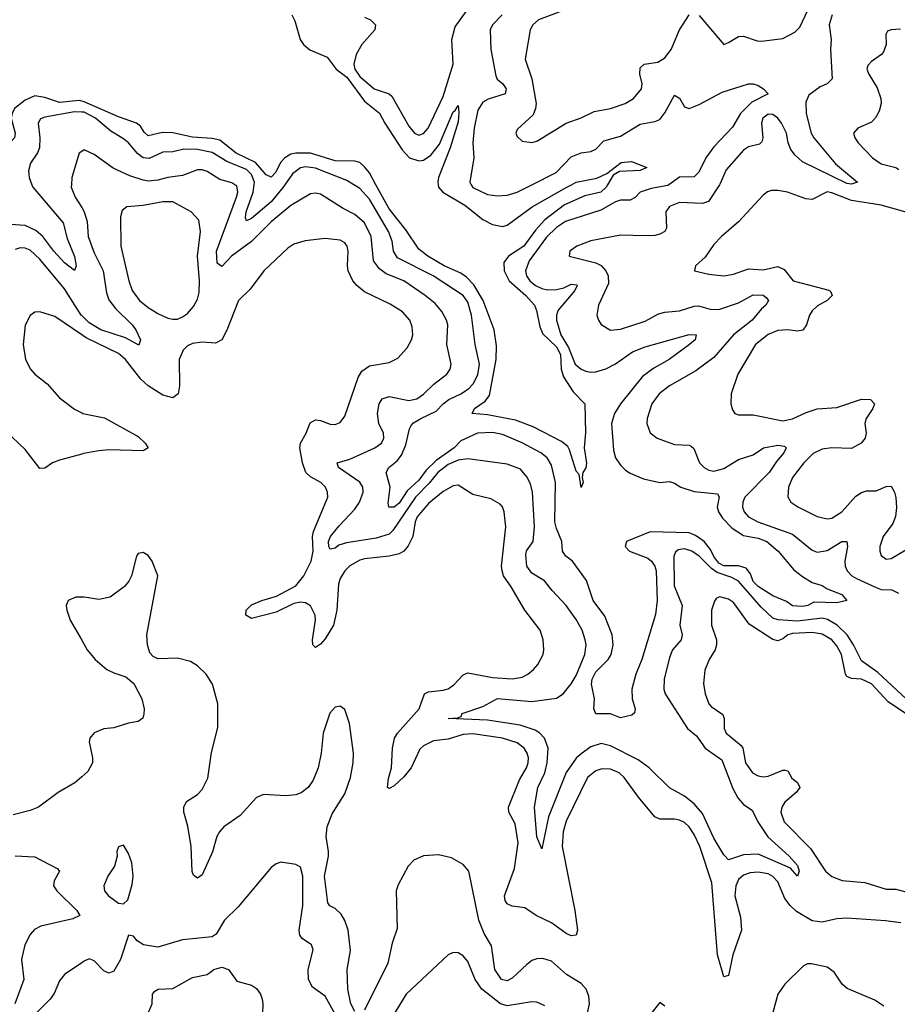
# Model space of a CAD drawing. Header units: inches. Extents: x 1694797 to 1849917, y 907313 to 1017959.
# Tile 729 of 834: x 1799748 to 1803316, y 986668 to 990671. Entities that reach past the tile are written whole.
import ezdxf

# ---------------------------------------------------------------- set-up
doc = ezdxf.new("R2010")
doc.units = ezdxf.units.IN
doc.header["$MEASUREMENT"] = 0
for name, color, linetype in [('B7998', 7, 'Continuous'), ('B7999', 7, 'Continuous'), ('B8908', 7, 'Continuous'), ('B8909', 7, 'Continuous')]:
    doc.layers.add(name, color=color, linetype=linetype)

msp = doc.modelspace()

# ---------------------------------------------------------------- linework, layer by layer
at = {"layer": 'B7998', "color": 5}
for points, elevation in [([(1799797.2, 990000), (1799800.8, 989990), (1799925.1, 989845.1), (1799940.8, 989780.8), (1799971.2, 989708.8), (1799977.8, 989670), (1799970, 989651.5), (1799930, 989682.8), (1799887.1, 989730), (1799842, 989790), (1799813.7, 989813.8), (1799770, 989834.2), (1799710, 989838.4), (1799670, 989825.2), (1799640.9, 989799), (1799543.6, 989676.4), (1799530, 989622), (1799522.6, 989642.6), (1799510, 989657), (1799508.1, 989670), (1799510, 989699.5), (1799525, 989750), (1799526.1, 989790), (1799463.9, 990000)], 640), ([(1799958.2, 990000), (1799957.6, 989990), (1799973.8, 989950), (1800000, 989907.5)], 660), ([(1800000, 989468.4), (1799998.3, 989470), (1799930, 989576.3), (1799830, 989697.2), (1799790, 989734.5), (1799770, 989742), (1799750, 989742.9), (1799730, 989737)], 660), ([(1800000, 989389.7), (1799890, 989464.2), (1799830, 989483.5), (1799810, 989482.3), (1799790, 989468), (1799770, 989429.4), (1799761.5, 989350), (1799771.7, 989290), (1799792.1, 989250), (1799810, 989229.5), (1799859.3, 989190), (1799910, 989134), (1799970, 989087.3), (1800000, 989072.4)], 680), ([(1800000, 988905.1), (1799910, 988880.9), (1799881.2, 988870), (1799850, 988848.2), (1799830, 988846.6), (1799770, 988923.9), (1799690, 989000.3)], 680), ([(1800000, 988323.6), (1799976.3, 988323.7), (1799944.7, 988310), (1799937.3, 988290), (1799939.1, 988270), (1799953, 988230), (1800000, 988149)], 720), ([(1800000, 987593.1), (1799971.8, 987568.2), (1799903.7, 987530), (1799823.8, 987470), (1799790, 987456.4), (1799720.9, 987439.1)], 720), ([(1799730, 987271.5), (1799810, 987268), (1799900.2, 987220.2), (1799909, 987210), (1799887.6, 987170), (1799885.8, 987150), (1799899, 987130), (1799980.2, 987050), (1799992.8, 987030), (1799963.6, 987016.4), (1799833.7, 986986.3), (1799807.8, 986972.2), (1799790, 986952.6), (1799768.1, 986910), (1799755.3, 986850), (1799765, 986770), (1799728.4, 986670)], 720), ([(1800000, 986837.2), (1799930, 986789.7), (1799910, 986763.6), (1799887.7, 986712.3), (1799871.2, 986688.8), (1799810, 986626.6)], 740)]:
    msp.add_lwpolyline(points, dxfattribs=dict(at, elevation=elevation))
at = {"layer": 'B7999', "color": 5}
for points, elevation in [([(1800000, 990339.8), (1799990, 990342.1), (1799910, 990333.7), (1799850, 990354.5), (1799810, 990361.9), (1799770, 990344.2), (1799726.8, 990310), (1799716.8, 990290), (1799713.6, 990270), (1799729.1, 990210), (1799726.3, 990190), (1799688.4, 990150), (1799671.2, 990110), (1799676, 990000)], 620), ([(1800000, 990294.7), (1799970, 990295.7), (1799850, 990274.4), (1799832.6, 990267.4), (1799822.9, 990250), (1799829.6, 990190), (1799827.7, 990150), (1799820.5, 990130), (1799791.8, 990088.2), (1799784, 990056), (1799786.5, 990030), (1799797.2, 990000)], 640), ([(1800000, 990135.5), (1799990, 990129), (1799960.2, 990030), (1799958.2, 990000)], 660)]:
    msp.add_lwpolyline(points, dxfattribs=dict(at, elevation=elevation))
at = {"layer": 'B8908', "color": 5}
for points, elevation in [([(1803351.3, 987910), (1803236.9, 988016.9), (1803170, 988064.3), (1803137.2, 988130), (1803111.6, 988170), (1803071.7, 988210), (1803032.2, 988232.2), (1803010, 988238.8), (1802910, 988225.6), (1802830.9, 988230.9), (1802810, 988237.8), (1802762.2, 988282.2), (1802670, 988389.1), (1802643.5, 988403.5), (1802583.8, 988423.8), (1802559.6, 988439.6), (1802510, 988490.3), (1802479.8, 988510), (1802450, 988520.2), (1802424.3, 988515.7), (1802413.6, 988506.4), (1802407.4, 988490), (1802408.9, 988370), (1802440.4, 988290), (1802431.2, 988210), (1802441.1, 988170), (1802437.1, 988150), (1802401.6, 988110), (1802390, 988078.4), (1802367.5, 987990), (1802366.8, 987950), (1802372.4, 987930), (1802463.3, 987790), (1802499.4, 987759.4), (1802535, 987710), (1802602.7, 987662.7), (1802646.3, 987546.3), (1802667.7, 987507.7), (1802690, 987480.2), (1802720.9, 987460.9), (1802729.6, 987449.6), (1802748.4, 987410), (1802789.4, 987349.4), (1802875.8, 987270), (1802910, 987232.3), (1802916.2, 987210), (1802910, 987189.2), (1802881.9, 987221.9), (1802750, 987278.5), (1802690, 987276), (1802630, 987255.3), (1802610, 987276.4), (1802570, 987343.9), (1802523.9, 987443.9), (1802490, 987483.6), (1802450, 987515), (1802390, 987549), (1802306.2, 987630), (1802262.4, 987662.4), (1802150, 987718.5), (1802111.9, 987728.1), (1802070, 987715.3), (1802030, 987686.9), (1802010, 987668.8), (1801969.3, 987610.7), (1801897.3, 987430), (1801870, 987300.9), (1801850, 987349.3), (1801840.9, 987470), (1801854.7, 987550), (1801882.3, 987610), (1801892.8, 987650), (1801896.2, 987710), (1801881.7, 987750), (1801863, 987770), (1801842.9, 987782.9), (1801782.9, 987802.9), (1801650, 987824), (1801489.5, 987830), (1801527.3, 987832.7), (1801542, 987838), (1801546, 987850), (1801630, 987878.8), (1801690, 987911.1), (1801830, 987899), (1801930, 987913.6), (1801957, 987930), (1801990, 987971.1), (1802010, 988005.4), (1802045.3, 988090), (1802051, 988130), (1802047.3, 988150), (1802033.9, 988190), (1802010, 988232.8), (1801970, 988289.8), (1801912.8, 988350), (1801881.8, 988390), (1801830, 988421.3), (1801808.9, 988450), (1801805, 988495), (1801808.8, 988511.2), (1801834.7, 988550), (1801840.4, 988610), (1801832.5, 988750), (1801823.8, 988783.8), (1801810, 988813.3), (1801783.4, 988843.4), (1801730, 988863.7), (1801570, 988885.3), (1801530, 988881), (1801490, 988862.6), (1801447, 988830), (1801412.9, 988787), (1801356.3, 988730), (1801265.4, 988594.6), (1801250, 988579.7), (1801196.6, 988563.4), (1801076.3, 988543.7), (1801045.8, 988534.2), (1801030, 988522.8), (1801010, 988518.5), (1801005.2, 988530), (1801003.8, 988550), (1801011, 988570), (1801045.9, 988614.1), (1801110, 988681.6), (1801129.4, 988710), (1801143.8, 988750), (1801142.1, 988770), (1801130.6, 988790.6), (1801044.4, 988850), (1801038.4, 988870), (1801090, 988885), (1801147.4, 988910), (1801190.9, 988930), (1801218.5, 988950), (1801227.5, 988970), (1801226.5, 988990), (1801207.8, 989030), (1801202.1, 989070), (1801209.3, 989110), (1801221.6, 989130), (1801250, 989139.8), (1801330, 989122.9), (1801362, 989130), (1801390, 989148.7), (1801430.8, 989189.2), (1801483.9, 989230), (1801498.2, 989250), (1801502.2, 989270), (1801484.7, 989350), (1801488.4, 989430), (1801483.2, 989450), (1801464.4, 989484.4), (1801436.8, 989516.8), (1801396.8, 989550), (1801308.9, 989608.9), (1801237.9, 989637.9), (1801210, 989658.2), (1801186.5, 989690), (1801177.2, 989790), (1801150, 989845.7), (1801110, 989879.3), (1801062.8, 989902.8), (1800970, 989961), (1800950, 989965.5), (1800930, 989963.1), (1800850, 989915.9), (1800770, 989849.4), (1800690.6, 989769.4), (1800609.4, 989710), (1800570, 989667.6), (1800550, 989680.7), (1800547.7, 989730), (1800629.5, 989950), (1800634.5, 989970), (1800630, 989995), (1800622.3, 990000)], 660), ([(1800826.2, 990000), (1800819.3, 989990), (1800770, 989930.3), (1800690, 989862.1), (1800670, 989853), (1800665.6, 989865.6), (1800668, 989890), (1800697.3, 989970), (1800700.9, 990000)], 640), ([(1802386.7, 990000), (1802382.7, 989997.3), (1802314.7, 989985.2), (1802270.2, 989970), (1802250, 989947.6), (1802230, 989937.3), (1802190, 989936.6), (1802170, 989930.8), (1802110, 989896.6), (1801966, 989850), (1801930, 989826.7), (1801890, 989786.6), (1801818.3, 989690), (1801803.8, 989650), (1801807.5, 989630), (1801821.2, 989610), (1801845, 989590), (1801870, 989577.6), (1801893.3, 989573.3), (1801930, 989574.7), (1801959.3, 989580.7), (1801990, 989595.4), (1802012.8, 989592.8), (1802014.2, 989590), (1802004.1, 989570), (1801936.6, 989490), (1801930.1, 989470), (1801930.1, 989449.9), (1801947.2, 989390), (1801978.6, 989338.6), (1802006.2, 989270), (1802030, 989250.2), (1802050, 989241.7), (1802070, 989237.6), (1802090, 989239.8), (1802130, 989252.1), (1802170, 989272.5), (1802238.9, 989321.1), (1802290, 989341.5), (1802470, 989390.7), (1802497.3, 989390), (1802494.3, 989370), (1802470.2, 989350), (1802388.6, 989290), (1802325.7, 989254.3), (1802279.5, 989220.5), (1802189.6, 989110), (1802165.4, 989070), (1802154.3, 989030), (1802161.5, 988921.5), (1802170.1, 988890), (1802190, 988859.7), (1802210, 988840.1), (1802230, 988826.9), (1802284.2, 988804.2), (1802350, 988790.1), (1802390, 988793.7), (1802410, 988786.8), (1802436, 988770), (1802490, 988753.6), (1802584.2, 988744.2), (1802591.5, 988731.5), (1802582.9, 988690), (1802588, 988670), (1802604.9, 988644.9), (1802644, 988604), (1802690, 988573.6), (1802750, 988563.2), (1802785.6, 988550), (1802831.8, 988510), (1802895.2, 988435.2), (1802930, 988407.3), (1802970, 988382.8), (1803010, 988371.3), (1803030, 988358), (1803090, 988334.7), (1803110.5, 988309.5), (1803070, 988300.5), (1802976.3, 988303.7), (1802952, 988290), (1802930, 988284.9), (1802890, 988288.6), (1802865.4, 988305.4), (1802810, 988329.3), (1802750, 988366.7), (1802730, 988387.8), (1802718.3, 988418.3), (1802700.8, 988440.8), (1802670.3, 988450.3), (1802610, 988451.1), (1802590, 988461.8), (1802570, 988488.3), (1802556.8, 988516.8), (1802530, 988549.5), (1802494.5, 988574.5), (1802470, 988584.4), (1802310.5, 988589.4), (1802214.9, 988550), (1802209.1, 988530), (1802227.4, 988510), (1802301.7, 988481.7), (1802316.4, 988470), (1802330.1, 988450.1), (1802334.9, 988430), (1802338.7, 988310), (1802332.4, 988252.4), (1802277.4, 988070), (1802252.5, 988010), (1802237, 987950), (1802237.1, 987910), (1802250.4, 987870), (1802247.1, 987852.9), (1802235.9, 987844.1), (1802190, 987832.7), (1802150, 987849.4), (1802090, 987849), (1802082.4, 987870), (1802084.7, 987910), (1802072.2, 987970), (1802074.9, 987990), (1802090, 988019.8), (1802140.3, 988070), (1802152.7, 988090), (1802160.5, 988130), (1802155.9, 988170), (1802126.9, 988246.9), (1802079.6, 988310), (1802051.7, 988391.7), (1801994.5, 988470), (1801968.6, 988490), (1801955, 988510), (1801952.4, 988550), (1801930, 988602.3), (1801923.9, 988630), (1801926.4, 988790), (1801910, 988859.7), (1801892.8, 988890), (1801865.9, 988910), (1801790, 988951.5), (1801710, 988984.5), (1801670, 988993.3), (1801609.1, 988990), (1801540.9, 988959.1), (1801514.1, 988930), (1801441.1, 988878.9), (1801400.9, 988839.1), (1801370, 988799), (1801323.6, 988756.4), (1801290, 988705.2), (1801270, 988688.9), (1801247.8, 988690), (1801245.7, 988705.7), (1801253.5, 988770), (1801238.2, 988830), (1801248, 988850), (1801281.9, 988878.1), (1801299.4, 988900.6), (1801317.6, 988942.4), (1801332.1, 989007.9), (1801339.1, 989020.9), (1801348.3, 989031.7), (1801378.1, 989050), (1801440.8, 989079.2), (1801469.9, 989110), (1801492.9, 989127.1), (1801541.7, 989150), (1801572.2, 989170), (1801591.9, 989190), (1801610, 989227.9), (1801617, 989270), (1801599.2, 989350), (1801584.3, 989470), (1801570, 989522.5), (1801551.3, 989550), (1801428.5, 989630), (1801283.2, 989703.2), (1801267.7, 989730), (1801262.2, 989770), (1801247, 989810), (1801170, 989940.7), (1801130, 989985.2), (1801106.1, 990000)], 640), ([(1802137.8, 990000), (1802131.9, 989990), (1802110.1, 989970), (1802044.7, 989955.3), (1801962, 989918), (1801882.9, 989857.1), (1801844.8, 989815.2), (1801797, 989750), (1801734.4, 989710), (1801715.7, 989684.3), (1801716.9, 989650), (1801737.3, 989610), (1801805.3, 989550), (1801840.7, 989510), (1801849.2, 989489.3), (1801862.3, 989422.3), (1801874.1, 989394.1), (1801930, 989341.5), (1801946.6, 989310), (1801948.9, 989250), (1801958.8, 989218.8), (1801998.1, 989158.1), (1802045.4, 989110), (1802048.6, 988991.4), (1802042.6, 988930), (1802051.7, 988868.3), (1802050, 988849), (1802037.3, 988830), (1802034, 988810), (1802038, 988790), (1802030, 988769.2), (1802022, 988822), (1802010, 988836), (1801983, 988923), (1801975.5, 988935.5), (1801950, 988956.1), (1801835.8, 989015.8), (1801763, 989043), (1801650, 989064.9), (1801587.3, 989070), (1801596.9, 989090), (1801639.7, 989120.3), (1801657.4, 989142.6), (1801684.8, 989290), (1801685.7, 989345.6), (1801676.3, 989410), (1801631.6, 989530), (1801593.5, 989593.5), (1801564.6, 989624.7), (1801540.7, 989640.7), (1801474, 989670), (1801406.5, 989710), (1801370, 989737.9), (1801317.2, 989817.2), (1801250, 989901.5), (1801196.1, 990000)], 620), ([(1801448.9, 990000), (1801450.6, 989990), (1801467.8, 989970), (1801556.9, 989916.9), (1801630, 989858.9), (1801670, 989838.2), (1801710, 989829.6), (1801730, 989836.3), (1801831.2, 989910), (1801971.6, 989990), (1801990.7, 990000)], 620), ([(1801583.7, 990000), (1801590, 989989.3), (1801650, 989960.2), (1801690, 989955.5), (1801730, 989957.1), (1801770, 989969.4), (1801830.3, 990000)], 640), ([(1802592.6, 990000), (1802547.6, 989932.4), (1802523.7, 989923.7), (1802430, 989928.2), (1802390, 989911.5), (1802375, 989890), (1802376.6, 989823.4), (1802370.5, 989809.5), (1802350, 989798.6), (1802330, 989793.2), (1802292.3, 989792.3), (1802190, 989795), (1802070, 989772), (1802013, 989750), (1801990, 989734.7), (1801984.4, 989730), (1801982, 989710), (1802090, 989682), (1802111.4, 989671.4), (1802130.1, 989650), (1802139.8, 989630), (1802141, 989599), (1802100.2, 989510), (1802094.7, 989470), (1802100.3, 989450), (1802111.9, 989431.9), (1802150, 989409.3), (1802190, 989412.7), (1802290, 989444.8), (1802344.9, 989475.1), (1802370, 989482.3), (1802430, 989488), (1802490, 989506.4), (1802507.3, 989507.3), (1802554.4, 989494.4), (1802590, 989493.3), (1802670, 989520.3), (1802730, 989552.9), (1802770, 989551.3), (1802781.9, 989541.9), (1802791.3, 989530), (1802781.3, 989510), (1802764, 989496), (1802724.9, 989450), (1802650.1, 989390), (1802570, 989297.9), (1802496.8, 989243.2), (1802390, 989182.6), (1802347.2, 989150), (1802317.8, 989110), (1802298.6, 989050), (1802297.3, 989030), (1802311.3, 988991.3), (1802339.1, 988970), (1802410, 988944.2), (1802470, 988941.5), (1802477.5, 988937.5), (1802488.1, 988928.1), (1802511.1, 988870), (1802530.3, 988850), (1802550, 988839.1), (1802570, 988835.4), (1802610, 988846.1), (1802670, 988882.7), (1802730, 988902), (1802771.5, 988930), (1802830, 988941.9), (1802857.3, 988937.3), (1802863.9, 988930), (1802854.6, 988910), (1802824.9, 988875.1), (1802795.1, 988830), (1802696.1, 988730), (1802687.1, 988710), (1802685.8, 988690), (1802692.6, 988670), (1802710.2, 988650), (1802749.1, 988630), (1802890, 988579), (1802970, 988514.6), (1802990, 988506.9), (1803030, 988513.4), (1803090, 988550.1), (1803110.1, 988550.1), (1803112.5, 988530), (1803102.9, 988470), (1803103.8, 988450), (1803111.6, 988430), (1803130.5, 988410.5), (1803150, 988399.3), (1803230, 988362.8), (1803250, 988355.3), (1803293.6, 988353.6), (1803320.4, 988340.4)], 660), ([(1803390, 989877.3), (1803250, 989917.6), (1803130, 989935.9), (1803050, 989967.2), (1803030, 989971), (1802970, 989940.5), (1802943.3, 989943.3), (1802869, 989970), (1802830, 989976.8), (1802803.9, 989976.1), (1802788.3, 989971.7), (1802770, 989957.6), (1802670, 989849.7), (1802600.3, 989790), (1802570, 989756.9), (1802535, 989705), (1802494.8, 989670), (1802491.3, 989650), (1802550, 989636.5), (1802610, 989630.3), (1802650, 989636.5), (1802710, 989657.8), (1802770, 989654.6), (1802830, 989667.6), (1802855.9, 989655.9), (1802891.8, 989610), (1803017.5, 989577.4), (1803040.4, 989570), (1803044.7, 989564.7), (1803050.2, 989550), (1803030.2, 989530), (1802991.8, 989508.2), (1802970, 989487.6), (1802959.1, 989470), (1802946.3, 989430), (1802931.2, 989408.8), (1802910, 989405), (1802870, 989409.8), (1802830, 989407.8), (1802790, 989390.7), (1802739.3, 989350), (1802667.1, 989230), (1802640.2, 989150), (1802638.9, 989110), (1802645.3, 989085.2), (1802654.8, 989070), (1802670, 989064.9), (1802730, 989064.3), (1802850, 989040.8), (1802890, 989047.8), (1802945.3, 989074.7), (1802990, 989088.9), (1803070, 989095), (1803170, 989128.3), (1803206.6, 989126.6), (1803222.6, 989110), (1803216.5, 989090), (1803189.2, 989050), (1803182.9, 989030), (1803189.2, 988990), (1803184.5, 988970), (1803169.1, 988950), (1803130, 988927.8), (1803050, 988930.9), (1803010, 988924.7), (1802972.9, 988907.1), (1802935.5, 988870), (1802889.6, 988810.3), (1802872.7, 988770), (1802871.1, 988731.1), (1802883.2, 988710), (1802910.6, 988690.6), (1802990, 988650.9), (1803030, 988641.6), (1803050, 988644.2), (1803090, 988670.2), (1803146.4, 988733.6), (1803170, 988749.5), (1803190, 988755.1), (1803230, 988756.3), (1803270, 988774), (1803290, 988775), (1803304.6, 988750), (1803309.1, 988729.1), (1803312.5, 988687.5), (1803308.6, 988651.4), (1803297.3, 988622.7), (1803257.8, 988570), (1803244.1, 988530), (1803244.2, 988510), (1803250, 988493.4), (1803270, 988478.5), (1803290, 988480.2), (1803350, 988516.5)], 680), ([(1800000, 989907.5), (1800010.5, 989890.5), (1800021.7, 989850), (1800025.7, 989790), (1800050, 989723.2), (1800086.6, 989650), (1800101, 989561), (1800110, 989532.8), (1800136.9, 989496.9), (1800205.6, 989430), (1800220.4, 989410), (1800239, 989370), (1800232.2, 989347.8), (1800177.5, 989377.5), (1800077.5, 989410), (1800030, 989439.1), (1800000, 989468.4)], 660), ([(1803330, 986999), (1803268.2, 987008.2), (1803110, 987018.3), (1803070, 987016.1), (1803010, 987001.9), (1802970, 987008.4), (1802906.4, 987046.4), (1802879.8, 987070), (1802858.2, 987098.2), (1802830, 987165.9), (1802810, 987188.2), (1802790, 987198.3), (1802750, 987206.1), (1802717.1, 987203), (1802690, 987193.7), (1802670, 987175.7), (1802659.1, 987150), (1802655.5, 987110), (1802677.8, 987022.2), (1802681.5, 986970), (1802646.5, 986870), (1802630, 986786), (1802610, 986779.5), (1802584.9, 986870), (1802561.7, 987161.7), (1802512.6, 987310), (1802490, 987358.9), (1802469.9, 987390), (1802450, 987407.3), (1802430, 987416.7), (1802410, 987421.3), (1802350, 987420.8), (1802330.4, 987430.4), (1802263.9, 987510), (1802205.8, 987590), (1802184.2, 987610), (1802150, 987624.6), (1802115, 987625), (1802090, 987618), (1802056.6, 987590), (1801970, 987412.9), (1801956.9, 987370), (1801952.8, 987310), (1802004.5, 987050), (1802015.1, 986970), (1802010.7, 986949.3), (1801990, 986947.4), (1801970, 986955.8), (1801910, 986999.7), (1801847.1, 987030), (1801801.2, 987061.2), (1801750, 987068.1), (1801730, 987077.5), (1801721.2, 987090), (1801718.1, 987110), (1801759.5, 987220.5), (1801774.6, 987325.4), (1801762.5, 987402.5), (1801736.2, 987450), (1801734.6, 987470), (1801779.2, 987580.8), (1801808.6, 987630), (1801814.8, 987650), (1801816, 987670), (1801811.1, 987690), (1801798.6, 987710), (1801770, 987730.9), (1801710, 987749.9), (1801590, 987768.5), (1801550, 987765.3), (1801490, 987746.5), (1801430, 987739), (1801390, 987719.7), (1801375, 987705), (1801339.1, 987630), (1801310, 987593.2), (1801270, 987557), (1801250, 987545.2), (1801242.7, 987550), (1801246.7, 987586.7), (1801258.8, 987630), (1801263.9, 987710), (1801272.1, 987750), (1801284.1, 987770), (1801372.1, 987870), (1801392.9, 987930), (1801410, 987939), (1801470, 987945), (1801490, 987951.5), (1801512.9, 987967.1), (1801550, 988007.6), (1801570, 988015.7), (1801670, 987997.4), (1801750, 987991.5), (1801790, 987998.2), (1801814, 988010), (1801837.2, 988030), (1801854.5, 988050), (1801875.3, 988090), (1801878.8, 988110), (1801876.5, 988150), (1801864.1, 988190), (1801801.3, 988270), (1801746, 988366), (1801715.3, 988410), (1801708.7, 988430), (1801707.1, 988450), (1801723.7, 988610), (1801717.3, 988670), (1801710.5, 988690.5), (1801701.2, 988701.2), (1801662.9, 988722.9), (1801590, 988741), (1801530, 988778.7), (1801510, 988776.1), (1801470, 988752.7), (1801410, 988704.9), (1801363.1, 988650), (1801355.7, 988630), (1801345.9, 988570), (1801327.7, 988532.3), (1801309.4, 988510.6), (1801290, 988499.9), (1801249.9, 988489.9), (1801150, 988479.9), (1801130, 988474.2), (1801090, 988451.2), (1801069.3, 988430.7), (1801050, 988399.1), (1801043.7, 988376.3), (1801037.3, 988270), (1801023.4, 988210), (1800990, 988154.2), (1800970, 988132.7), (1800950, 988119.5), (1800939.9, 988130), (1800938, 988150), (1800950.6, 988229.4), (1800948.4, 988250), (1800930, 988287.8), (1800910, 988300.3), (1800890, 988302.8), (1800862.1, 988297.9), (1800790, 988262.9), (1800690, 988236.4), (1800666.6, 988250), (1800668.7, 988270), (1800690, 988292.1), (1800732, 988310), (1800792.2, 988327.8), (1800870.5, 988369.5), (1800903.5, 988410), (1800932.4, 988470), (1800941.4, 988510), (1800938.7, 988570), (1800942.4, 988590), (1801000.8, 988730), (1800999.8, 988750), (1800990.8, 988770), (1800971.9, 988790), (1800930, 988812.5), (1800911.3, 988830), (1800896.9, 988870), (1800886.8, 988930), (1800889.9, 988950), (1800912.5, 988990), (1800928.4, 989031.6), (1800950, 989044.7), (1800970, 989042.2), (1801010, 989026.4), (1801030, 989025.5), (1801050, 989033.7), (1801070, 989059.1), (1801124.2, 989215.8), (1801138.3, 989241.7), (1801170, 989264.1), (1801250, 989278), (1801285.5, 989294.5), (1801323.6, 989336.4), (1801340.7, 989370), (1801345.5, 989390), (1801342.8, 989422.8), (1801333.5, 989450), (1801304, 989484), (1801254.5, 989514.5), (1801150, 989565.2), (1801118.8, 989590), (1801102, 989610), (1801083.7, 989650), (1801080.2, 989670), (1801083.5, 989730), (1801078.8, 989750), (1801070, 989763.5), (1801050, 989774.2), (1800990, 989781.5), (1800907.8, 989772.2), (1800861.6, 989758.4), (1800838, 989742), (1800740.3, 989650), (1800685.1, 989574.9), (1800636.9, 989530), (1800590, 989409.5), (1800570, 989369.6), (1800543.6, 989356.4), (1800490, 989360.4), (1800450, 989355.1), (1800430, 989345.1), (1800411.8, 989328.2), (1800396.3, 989290), (1800396.8, 989183.2), (1800392.7, 989150), (1800370, 989134.4), (1800330, 989144.6), (1800270, 989183), (1800240.5, 989210), (1800177.5, 989290), (1800150, 989314.1), (1800017.7, 989377.7), (1800000, 989389.7)], 680), ([(1800000, 989072.4), (1800004.9, 989070), (1800091.9, 989051.9), (1800230, 988977.2), (1800258.3, 988950), (1800270.4, 988930), (1800250, 988918.9), (1800110, 988922.4), (1800070, 988918.1), (1800007, 988907), (1800000, 988905.1)], 680), ([(1801110, 986639.8), (1801094.4, 986670), (1801081.2, 986730), (1801078.9, 986810), (1801093, 986887), (1801083, 986970), (1801070, 987009), (1801054.9, 987034.9), (1801030, 987058.4), (1801008.8, 987068.8), (1801000.5, 987080.5), (1800987.4, 987190), (1801002.8, 987270), (1801003.6, 987290), (1800993.8, 987350), (1800997.5, 987390), (1801017.7, 987442.3), (1801070, 987523.7), (1801092.5, 987590), (1801103.2, 987650), (1801104.5, 987690), (1801088.6, 987810), (1801070, 987866.6), (1801050, 987880.7), (1801030, 987876.2), (1801008.3, 987851.7), (1800982, 987770), (1800973.2, 987690), (1800960.7, 987630), (1800940.3, 987579.7), (1800920.9, 987550), (1800892.4, 987527.6), (1800870, 987519.8), (1800830, 987516.5), (1800738.9, 987521.1), (1800710, 987509.7), (1800644.2, 987435.8), (1800577.4, 987390), (1800560.7, 987370), (1800549.4, 987350), (1800531.3, 987288.7), (1800490, 987194.5), (1800470, 987180.7), (1800454, 987194), (1800448.3, 987208.3), (1800444.6, 987310), (1800432, 987392), (1800414.8, 987450), (1800414.6, 987470), (1800426.5, 987493.5), (1800470, 987521.5), (1800490, 987541.1), (1800512.1, 987587.9), (1800527.6, 987692.4), (1800553.7, 987793.7), (1800553.6, 987890), (1800532.1, 987970), (1800505.4, 988010), (1800470, 988044), (1800442.4, 988062.4), (1800390, 988075.1), (1800310, 988072.8), (1800290, 988082.9), (1800277.5, 988097.5), (1800267.1, 988130), (1800264.7, 988170), (1800309.5, 988410), (1800286, 988470), (1800270, 988492.7), (1800250, 988505.2), (1800230, 988501.2), (1800222, 988490), (1800202, 988410), (1800191.4, 988388.6), (1800173.3, 988366.7), (1800116.2, 988323.8), (1800070, 988313.7), (1800010, 988323.6), (1800000, 988323.6)], 720), ([(1803385.6, 987825.6), (1803278.3, 987898.3), (1803210, 987970.7), (1803170, 987990.6), (1803130, 987992.8), (1803110, 988001.5), (1803104.8, 988010), (1803089.2, 988090), (1803070, 988126), (1803049.2, 988150), (1803010, 988173.2), (1802970, 988180.3), (1802890, 988176), (1802870, 988170.3), (1802850, 988153.5), (1802830, 988145.4), (1802810, 988150.8), (1802713.6, 988213.6), (1802650, 988302), (1802630, 988315.4), (1802594.7, 988325.3), (1802581.1, 988318.9), (1802572.1, 988307.9), (1802560.2, 988270), (1802559.7, 988210), (1802580.2, 988150), (1802580.9, 988130), (1802575.2, 988110), (1802551.1, 988070), (1802533, 988027), (1802527.1, 987972.9), (1802534, 987930), (1802549.3, 987890), (1802558.3, 987878.4), (1802606.3, 987846.3), (1802611.8, 987830), (1802612.2, 987790), (1802619.8, 987770), (1802680.6, 987720.6), (1802687.4, 987710), (1802698.8, 987650), (1802726.5, 987610), (1802750, 987596.6), (1802770, 987592.7), (1802790, 987595.9), (1802850, 987620.8), (1802859.7, 987619.7), (1802870, 987617.3), (1802887.3, 987587.3), (1802910.3, 987570), (1802919.1, 987550), (1802904.5, 987530), (1802858, 987490), (1802846, 987470), (1802842.3, 987450), (1802856.3, 987410), (1802962.4, 987302.4), (1803024.1, 987210), (1803050, 987187.6), (1803092, 987172), (1803183.1, 987163.1), (1803270, 987136), (1803310, 987136.3), (1803370, 987120.6)], 680), ([(1800000, 988149), (1800022.6, 988110), (1800054.9, 988070), (1800102, 988030), (1800130, 988015.3), (1800179.3, 987999.3), (1800212.2, 987972.2), (1800244.8, 987910), (1800253.4, 987870), (1800252.4, 987847.6), (1800248.2, 987831.8), (1800230, 987817.7), (1800190, 987811.9), (1800130, 987792.3), (1800090, 987788), (1800050, 987772.3), (1800033.1, 987750), (1800030, 987735.3), (1800043.2, 987670), (1800043.2, 987650), (1800024.9, 987615.1), (1800000, 987593.1)], 720), ([(1802036.5, 986550), (1802064.1, 986670), (1802061.7, 986701.7), (1802051.2, 986730), (1802030, 986753.1), (1801970.2, 986790.2), (1801910, 986844.5), (1801875.2, 986855.2), (1801850, 986853.6), (1801830, 986845.9), (1801810, 986830.5), (1801750, 986774.4), (1801730, 986764), (1801706.8, 986770), (1801679.9, 986810), (1801666.4, 986906.4), (1801636.4, 986956.4), (1801613.7, 987010), (1801573.2, 987210), (1801550, 987236.8), (1801503.8, 987263.8), (1801450, 987275.9), (1801390, 987271.5), (1801350, 987254.6), (1801326.8, 987230), (1801285.9, 987154.1), (1801278.7, 987130), (1801282.7, 986977.3), (1801262.4, 986917.6), (1801244.2, 986835.7), (1801150, 986644.7)], 720), ([(1801063.4, 986570), (1800990, 986701.1), (1800938.6, 986738.6), (1800921.6, 986770), (1800920.7, 986810), (1800941.1, 986890), (1800933.6, 986910), (1800896.5, 986936.5), (1800886.8, 986950), (1800883.9, 986970), (1800898.8, 987070), (1800898.8, 987190), (1800890, 987226.6), (1800870, 987236.9), (1800810, 987246.6), (1800790, 987239.5), (1800770, 987224.5), (1800635.5, 987064.5), (1800580.7, 987010), (1800546.1, 986953.9), (1800530, 986943.1), (1800410.1, 986929.9), (1800310, 986901.4), (1800250.9, 986910.9), (1800225.9, 986925.9), (1800210, 986946), (1800190, 986949.2), (1800157.7, 986850), (1800130, 986802.7), (1800110, 986795), (1800090, 986804.8), (1800050, 986845.7), (1800030, 986852.8), (1800010, 986844), (1800000, 986837.2)], 740), ([(1801882.8, 986662.8), (1801850, 986677.2), (1801830, 986678.7), (1801730, 986662.4), (1801703.1, 986670), (1801627, 986730), (1801599.2, 986770), (1801570, 986843), (1801550, 986865.7), (1801530, 986878), (1801510, 986879.7), (1801490, 986869.7), (1801318.4, 986710), (1801233.6, 986570)], 740), ([(1803261.2, 986661.2), (1803224.8, 986684.8), (1803112.2, 986732.2), (1803091.3, 986750), (1803059.5, 986799.5), (1803030, 986819.7), (1802967.4, 986832.6), (1802950, 986832.8), (1802934.9, 986825.1), (1802859, 986750), (1802830.3, 986710), (1802804.7, 986615.3)], 720), ([(1800268.9, 986630), (1800286, 986670), (1800288.2, 986710), (1800297.6, 986722.4), (1800310.4, 986729.6), (1800370, 986732.8), (1800450, 986776.8), (1800510, 986789.7), (1800536.5, 986810), (1800570, 986819.3), (1800597.2, 986810), (1800630, 986762.9), (1800690, 986746), (1800710, 986733.3), (1800726.6, 986710), (1800733.1, 986690), (1800736.4, 986670), (1800733.3, 986593.3)], 760), ([(1802370, 986661.2), (1802350, 986675.3), (1802313, 986630)], 720)]:
    msp.add_lwpolyline(points, dxfattribs=dict(at, elevation=elevation))
for points, elevation in [([(1800330, 989930.9), (1800250, 989916.1), (1800183, 989910), (1800165, 989895), (1800157.8, 989870), (1800159, 989750), (1800191.4, 989610), (1800205.3, 989570), (1800235.1, 989530), (1800270, 989500.7), (1800310, 989476.1), (1800350, 989458), (1800370, 989453.8), (1800390, 989454.2), (1800410, 989462.4), (1800430, 989476.2), (1800454.4, 989505.6), (1800470, 989534.3), (1800477.5, 989562.5), (1800479.3, 989610), (1800471.2, 989710), (1800482.4, 989810), (1800476, 989856), (1800445.1, 989890), (1800369.9, 989929.9)], 680), ([(1800170, 987315.3), (1800150, 987308), (1800142.8, 987290), (1800144, 987270), (1800133, 987230), (1800106, 987190), (1800090.3, 987150), (1800092.2, 987130), (1800108.5, 987110), (1800150, 987079.3), (1800170, 987077.3), (1800187.2, 987092.8), (1800204.9, 987155.1), (1800209.6, 987190), (1800204.2, 987244.2), (1800190, 987282)], 740)]:
    msp.add_lwpolyline(points, close=True, dxfattribs=dict(at, elevation=elevation))
at = {"layer": 'B8909', "color": 5}
for points, elevation in [([(1802015.3, 990730), (1801856.9, 990670), (1801834.3, 990650), (1801823.3, 990630), (1801802.3, 990510), (1801830.1, 990430), (1801847.2, 990330), (1801845.3, 990310), (1801835.4, 990284.6), (1801770, 990224), (1801764.9, 990210), (1801770, 990196), (1801790, 990177.6), (1801830, 990171.7), (1801850, 990177.7), (1801969.9, 990250.1), (1802030, 990271.9), (1802082.6, 990297.4), (1802150, 990309.4), (1802209.6, 990330), (1802243.5, 990350), (1802276.1, 990390), (1802278.3, 990410), (1802269.2, 990450), (1802270, 990475.3), (1802286, 990490), (1802342, 990498), (1802370, 990516.2), (1802396, 990550), (1802430.4, 990629.6), (1802470, 990690.3)], 660), ([(1800853.8, 990690), (1800866.8, 990666.8), (1800888.6, 990590), (1800902, 990570), (1800927.8, 990547.8), (1800998.2, 990518.2), (1801034.8, 990470), (1801077.4, 990437.4), (1801150, 990339.4), (1801211, 990291), (1801231.7, 990250), (1801302.2, 990142.2), (1801332.2, 990110), (1801370, 990097), (1801390, 990099.7), (1801419.5, 990120.5), (1801454.5, 990165.5), (1801510, 990296.1), (1801518.7, 990301.3), (1801530, 990322), (1801533.6, 990293.6), (1801530, 990256.3), (1801498.3, 990150), (1801450.1, 990030), (1801447.2, 990010), (1801448.9, 990000)], 620), ([(1801150, 990681.5), (1801174.3, 990670), (1801194.9, 990650), (1801191.1, 990630), (1801138.3, 990570), (1801116, 990530), (1801105.8, 990490), (1801110.1, 990470), (1801130, 990439.8), (1801188.7, 990390), (1801250, 990370.1), (1801260.4, 990360.4), (1801330, 990238), (1801352.2, 990210), (1801370, 990201.5), (1801390, 990207.7), (1801408.2, 990230), (1801470, 990358), (1801509.5, 990490), (1801505.2, 990590), (1801518.5, 990641.5), (1801566.7, 990710)], 640), ([(1801709.2, 990690), (1801670.2, 990650), (1801659.8, 990630), (1801663.1, 990550), (1801682.9, 990442.9), (1801689.2, 990429.2), (1801712.2, 990410), (1801725.4, 990390), (1801720.9, 990370), (1801651.7, 990348.3), (1801630, 990335), (1801610, 990303), (1801595.3, 990230), (1801590.1, 990170.1), (1801594, 990110), (1801577.8, 990010), (1801583.7, 990000)], 640), ([(1802510, 990687.6), (1802610, 990570.4), (1802630, 990577.6), (1802670, 990602.8), (1802690, 990603.6), (1802745.2, 990585.2), (1802763.5, 990583.5), (1802850, 990594.8), (1802899.2, 990620.8), (1802919.1, 990640.9), (1802951.6, 990710)], 660), ([(1803050.2, 990690), (1803038.5, 990650), (1803046.5, 990590), (1803044.5, 990550), (1803051.4, 990430), (1803030.5, 990410), (1803002.4, 990397.6), (1802956.2, 990363.8), (1802944.1, 990335.9), (1802944.8, 990290), (1802965.7, 990210), (1802976.1, 990190), (1803064.8, 990084.8), (1803154, 990010), (1803130, 990002.2), (1803110, 990004.8), (1802930, 990093.1), (1802899.9, 990119.9), (1802882.6, 990142.6), (1802872.2, 990170), (1802865.5, 990210), (1802844.9, 990250), (1802830, 990270.3), (1802810, 990285.2), (1802790, 990287.2), (1802769.4, 990270.6), (1802762.9, 990250), (1802769.4, 990190.6), (1802765.4, 990174.5), (1802754.7, 990165.3), (1802710, 990154.4), (1802690, 990140.7), (1802619.8, 990060.2), (1802595.6, 990004.4), (1802592.6, 990000)], 660), ([(1803328.2, 990631.8), (1803290, 990629.4), (1803276.3, 990623.7), (1803268.8, 990611.2), (1803270.4, 990570), (1803259.5, 990540.5), (1803251.1, 990528.9), (1803210, 990500.8), (1803195.5, 990484.5), (1803192.2, 990470), (1803199.3, 990450), (1803233.6, 990393.6), (1803248.8, 990350), (1803249.4, 990330), (1803241.6, 990298.4), (1803227.4, 990272.6), (1803210, 990253.7), (1803154.8, 990230), (1803138, 990210), (1803142.4, 990190), (1803155.8, 990170), (1803214.9, 990110), (1803250, 990085.4), (1803309.5, 990069.5), (1803321.6, 990061.6)], 680), ([(1801830.3, 990000), (1801928.9, 990050), (1801990, 990113), (1802030, 990130.1), (1802070, 990135.7), (1802090, 990144.2), (1802122.2, 990177.8), (1802190, 990196.8), (1802270, 990246.6), (1802330, 990257.6), (1802350, 990265.7), (1802370, 990292), (1802410, 990363.6), (1802430, 990351.4), (1802450, 990316.5), (1802470, 990309.3), (1802510, 990325.9), (1802603.3, 990376.7), (1802710, 990409.6), (1802730, 990410.7), (1802750, 990403.1), (1802771.7, 990390), (1802790.2, 990370), (1802724.4, 990335.6), (1802677.7, 990290), (1802646.1, 990233.9), (1802570, 990153.6), (1802536.6, 990110), (1802508.8, 990051.2), (1802490, 990032.7), (1802430, 990030.4), (1802386.7, 990000)], 640), ([(1801196.1, 990000), (1801170, 990047.8), (1801150, 990073.2), (1801129.9, 990089.9), (1801110, 990096.1), (1801030, 990097.6), (1800930, 990127.8), (1800870, 990128.6), (1800850, 990123.7), (1800825.1, 990110), (1800807.6, 990090), (1800788.6, 990051.4), (1800770, 990030.5), (1800750, 990040.4), (1800706.1, 990090), (1800628.4, 990128.4), (1800561.2, 990181.2), (1800530, 990187.9), (1800450, 990193.8), (1800370, 990211.5), (1800327.9, 990212), (1800270, 990199.4), (1800254, 990214), (1800238.4, 990238.4), (1800223.2, 990250), (1800150, 990275.5), (1800010, 990337.5), (1800000, 990339.8)], 620), ([(1800700.9, 990000), (1800702.2, 990010), (1800690, 990041.2), (1800670, 990062.3), (1800590, 990093.9), (1800530, 990131.2), (1800470, 990143.8), (1800415.1, 990144.9), (1800370, 990134.2), (1800330, 990132.5), (1800273.7, 990106.3), (1800250, 990109), (1800226.3, 990126.3), (1800190, 990169.8), (1800170, 990186.6), (1800118.4, 990218.4), (1800055.9, 990270), (1800010, 990294.4), (1800000, 990294.7)], 640), ([(1800622.3, 990000), (1800610, 990007.9), (1800560.9, 990020.9), (1800510, 990054.3), (1800490, 990061.1), (1800470, 990061.2), (1800410, 990036.9), (1800350, 990029.4), (1800310, 990018.8), (1800270, 990015.1), (1800250, 990018.3), (1800196.1, 990036.1), (1800127.9, 990067.9), (1800050, 990122.3), (1800010, 990142), (1800000, 990135.5)], 660), ([(1801990.7, 990000), (1802010, 990010.1), (1802093.9, 990026.1), (1802134.1, 990045.9), (1802192.7, 990090), (1802235.1, 990095.1), (1802297.3, 990070), (1802270, 990057.6), (1802186.1, 990053.9), (1802160.9, 990039.1), (1802137.8, 990000)], 620), ([(1801106.1, 990000), (1801077.7, 990017.7), (1800950, 990067.5), (1800910, 990072.7), (1800890, 990069), (1800856.3, 990043.7), (1800826.2, 990000)], 640)]:
    msp.add_lwpolyline(points, dxfattribs=dict(at, elevation=elevation))

doc.saveas('drawing.dxf')
